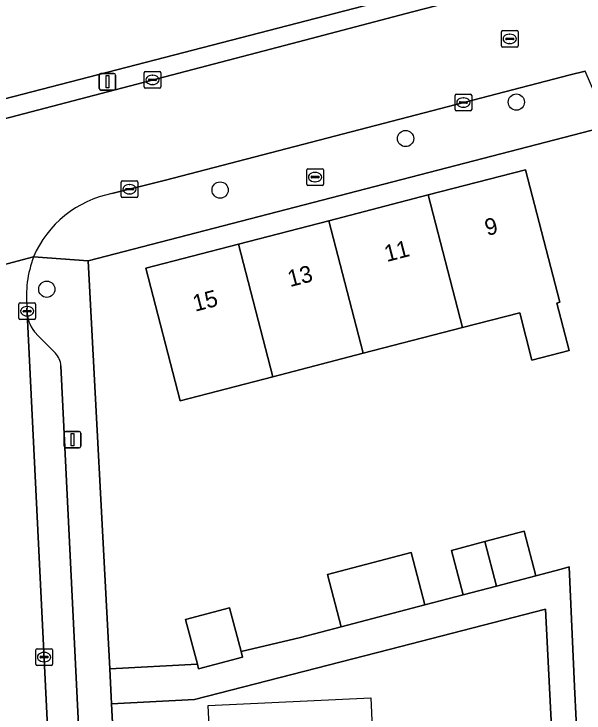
# Model space of a CAD drawing. Extents: x 158086 to 159499, y 382904 to 383981.
# Drawn here: x 158883.84 to 158918.1, y 383617.21 to 383659.22 of the extents above; entities that cross this region are included whole.
import ezdxf

# ---------------------------------------------------------------- set-up
doc = ezdxf.new("R2010")
doc.units = 0
for name, color, linetype in [('IMGEO_Boom', 7, 'Continuous'), ('IMGEO_Brandkraan', 7, 'Continuous'), ('IMGEO_Erf', 7, 'Continuous'), ('IMGEO_Groenvoorziening', 7, 'Continuous'), ('IMGEO_Kolk', 7, 'Continuous'), ('IMGEO_Lichtmast', 7, 'Continuous'), ('IMGEO_Pand', 7, 'Continuous'), ('IMGEO_Pand_nummerreeks', 7, 'Continuous'), ('IMGEO_Pand_vergunning_verleend', 7, 'Continuous'), ('IMGEO_Parkeervlak_open', 7, 'Continuous'), ('IMGEO_Rijbaan_lokaal_open', 7, 'Continuous'), ('IMGEO_Rioolput', 7, 'Continuous'), ('IMGEO_Voetpad_open', 7, 'Continuous')]:
    doc.layers.add(name, color=color, linetype=linetype)

msp = doc.modelspace()

# ---------------------------------------------------------------- linework, layer by layer
at = {"layer": 'IMGEO_Boom'}
for centre in [(158914.031, 383653.923), (158907.374, 383651.735), (158896.231, 383648.637), (158885.816, 383642.676)]:
    msp.add_circle(centre, 0.489, dxfattribs=at)
at = {"layer": 'IMGEO_Brandkraan'}
for p, q in [((158901.433, 383648.993), (158901.433, 383649.845)), ((158901.508, 383649.919), (158902.36, 383649.919)), ((158901.921, 383649.699), (158901.946, 383649.699)), ((158902.434, 383649.845), (158902.434, 383648.993)), ((158901.692, 383649.413), (158901.692, 383649.425)), ((158902.13, 383649.376), (158901.732, 383649.376)), ((158901.735, 383649.462), (158902.133, 383649.462)), ((158902.176, 383649.425), (158902.176, 383649.413)), ((158902.36, 383648.919), (158901.508, 383648.919)), ((158901.944, 383649.139), (158901.919, 383649.139))]:
    msp.add_line(p, q, dxfattribs=at)
for points in [[(158901.433, 383648.993), (158901.433, 383649.845)], [(158901.508, 383649.919), (158902.36, 383649.919)], [(158902.434, 383649.845), (158902.434, 383648.993)], [(158902.36, 383648.919), (158901.508, 383648.919)]]:
    msp.add_lwpolyline(points, dxfattribs=at)
for centre, radius, start, end in [((158901.51, 383649.843), 0.0765, 91.552, 178.448), ((158901.51, 383649.843), 0.0765, 91.552, 178.448), ((158902.358, 383649.843), 0.0765, 1.552, 88.448), ((158902.358, 383649.843), 0.0765, 1.552, 88.448), ((158901.732, 383649.422), 0.0403, 85.8775, 175.7526), ((158901.729, 383649.412), 0.0366, 178.938, 274.7102), ((158902.133, 383649.419), 0.043, 264.8664, 352.4533), ((158902.137, 383649.424), 0.0386, 1.7309, 96.639), ((158901.51, 383648.995), 0.0765, 181.552, 268.448), ((158901.51, 383648.995), 0.0765, 181.552, 268.448), ((158902.358, 383648.995), 0.0765, 271.552, 358.448), ((158902.358, 383648.995), 0.0765, 271.552, 358.448)]:
    msp.add_arc(centre, radius, start, end, dxfattribs=at)
for centre, major_axis, ratio, start_param, end_param in [((158901.92, 383649.419), (-0.387, 0.002), 0.722429, 4.712389, 7.853982), ((158901.945, 383649.419), (-0.39, 0.002), 0.717154, 1.570796, 4.712389)]:
    msp.add_ellipse(centre, major_axis=major_axis, ratio=ratio, start_param=start_param, end_param=end_param, dxfattribs=at)
at = {"layer": 'IMGEO_Erf'}
for points in [[(158919.597, 383652.499), (158888.293, 383644.38), (158889.594, 383619.86), (158894.861, 383620.14), (158894.145, 383622.826), (158896.784, 383623.529), (158897.485, 383620.897), (158901.063, 383621.745), (158903.503, 383622.386), (158902.685, 383625.542), (158907.706, 383626.862), (158908.535, 383623.708), (158910.839, 383624.313), (158910.137, 383626.981), (158912.136, 383627.506), (158914.508, 383628.13), (158915.21, 383625.461), (158916.717, 383625.857), (158917.196, 383625.983), (158917.53, 383618.796), (158917.719, 383614.717), (158918.129, 383604.971)], [(158918.917, 383568.544), (158918.767, 383571.374), (158918.651, 383573.563), (158918.507, 383576.275), (158918.372, 383576.339), (158918.087, 383582.395), (158917.94, 383585.152), (158917.831, 383587.214), (158917.682, 383590.008), (158917.565, 383592.207), (158917.43, 383594.736), (158917.171, 383596.818), (158917.02, 383599.653), (158916.913, 383601.671), (158916.768, 383604.38), (158916.659, 383606.44), (158916.51, 383609.242), (158915.79, 383623.446), (158906.386, 383621.029), (158894.698, 383618.025), (158889.705, 383617.76), (158891.907, 383576.278), (158891.977, 383574.95), (158893.141, 383553.024)]]:
    msp.add_lwpolyline(points, dxfattribs=at)
msp.add_lwpolyline([(158893.833, 383635.977), (158891.767, 383643.943), (158897.327, 383645.385), (158902.76, 383646.794), (158908.725, 383648.341), (158914.573, 383649.858), (158916.64, 383641.892), (158916.47, 383641.848), (158917.209, 383638.996), (158914.97, 383638.415), (158914.23, 383641.267), (158910.791, 383640.375), (158904.826, 383638.828), (158899.393, 383637.419)], close=True, dxfattribs=at)
at = {"layer": 'IMGEO_Groenvoorziening'}
msp.add_lwpolyline([(158907.662, 383660.442), (158906.924, 383667.328), (158886.113, 383661.902), (158874.654, 383658.915), (158875.415, 383656.013), (158876.379, 383652.334)], close=True, dxfattribs=at)
at = {"layer": 'IMGEO_Kolk'}
for p, q in [((158891.664, 383654.834), (158891.664, 383655.686)), ((158891.739, 383655.76), (158892.591, 383655.76)), ((158892.152, 383655.54), (158892.177, 383655.54)), ((158892.665, 383655.686), (158892.665, 383654.834)), ((158891.923, 383655.254), (158891.923, 383655.266)), ((158892.361, 383655.217), (158891.963, 383655.217)), ((158891.966, 383655.303), (158892.364, 383655.303)), ((158892.407, 383655.266), (158892.407, 383655.254)), ((158892.591, 383654.76), (158891.739, 383654.76)), ((158892.175, 383654.98), (158892.15, 383654.98)), ((158910.345, 383653.47), (158910.345, 383654.322)), ((158910.42, 383654.396), (158911.272, 383654.396)), ((158911.346, 383654.322), (158911.346, 383653.47)), ((158910.604, 383653.89), (158910.604, 383653.902)), ((158911.042, 383653.853), (158910.644, 383653.853)), ((158910.647, 383653.939), (158911.045, 383653.939)), ((158910.833, 383654.176), (158910.858, 383654.176)), ((158911.088, 383653.902), (158911.088, 383653.89)), ((158911.272, 383653.396), (158910.42, 383653.396)), ((158910.856, 383653.616), (158910.831, 383653.616)), ((158890.283, 383648.26), (158890.283, 383649.112)), ((158890.358, 383649.186), (158891.21, 383649.186)), ((158890.771, 383648.966), (158890.796, 383648.966)), ((158891.284, 383649.112), (158891.284, 383648.26)), ((158890.542, 383648.68), (158890.542, 383648.692)), ((158890.98, 383648.643), (158890.582, 383648.643)), ((158890.585, 383648.729), (158890.983, 383648.729)), ((158890.794, 383648.406), (158890.769, 383648.406)), ((158891.026, 383648.692), (158891.026, 383648.68)), ((158891.21, 383648.186), (158890.358, 383648.186)), ((158884.135, 383640.928), (158884.135, 383641.78)), ((158884.21, 383641.854), (158885.062, 383641.854)), ((158884.623, 383641.634), (158884.648, 383641.634)), ((158885.136, 383641.78), (158885.136, 383640.928)), ((158884.394, 383641.348), (158884.394, 383641.36)), ((158884.832, 383641.311), (158884.434, 383641.311)), ((158884.437, 383641.397), (158884.835, 383641.397)), ((158884.878, 383641.36), (158884.878, 383641.348)), ((158885.062, 383640.854), (158884.21, 383640.854)), ((158884.646, 383641.074), (158884.621, 383641.074)), ((158885.227, 383621.071), (158886.079, 383621.071)), ((158885.152, 383620.145), (158885.152, 383620.997)), ((158885.64, 383620.851), (158885.665, 383620.851)), ((158886.153, 383620.997), (158886.153, 383620.145)), ((158885.411, 383620.565), (158885.411, 383620.577)), ((158885.849, 383620.528), (158885.451, 383620.528)), ((158885.454, 383620.614), (158885.852, 383620.614)), ((158885.663, 383620.291), (158885.638, 383620.291)), ((158885.895, 383620.577), (158885.895, 383620.565)), ((158886.079, 383620.071), (158885.227, 383620.071))]:
    msp.add_line(p, q, dxfattribs=at)
for points in [[(158891.664, 383654.834), (158891.664, 383655.686)], [(158891.739, 383655.76), (158892.591, 383655.76)], [(158892.665, 383655.686), (158892.665, 383654.834)], [(158892.591, 383654.76), (158891.739, 383654.76)], [(158910.345, 383653.47), (158910.345, 383654.322)], [(158910.42, 383654.396), (158911.272, 383654.396)], [(158911.346, 383654.322), (158911.346, 383653.47)], [(158911.272, 383653.396), (158910.42, 383653.396)], [(158890.283, 383648.26), (158890.283, 383649.112)], [(158890.358, 383649.186), (158891.21, 383649.186)], [(158891.284, 383649.112), (158891.284, 383648.26)], [(158891.21, 383648.186), (158890.358, 383648.186)], [(158884.135, 383640.928), (158884.135, 383641.78)], [(158884.21, 383641.854), (158885.062, 383641.854)], [(158885.136, 383641.78), (158885.136, 383640.928)], [(158885.062, 383640.854), (158884.21, 383640.854)], [(158885.227, 383621.071), (158886.079, 383621.071)], [(158885.152, 383620.145), (158885.152, 383620.997)], [(158886.153, 383620.997), (158886.153, 383620.145)], [(158886.079, 383620.071), (158885.227, 383620.071)]]:
    msp.add_lwpolyline(points, dxfattribs=at)
for centre, radius, start, end in [((158891.741, 383655.684), 0.0765, 91.552, 178.448), ((158891.741, 383655.684), 0.0765, 91.552, 178.448), ((158892.589, 383655.684), 0.0765, 1.552, 88.448), ((158892.589, 383655.684), 0.0765, 1.552, 88.448), ((158891.963, 383655.263), 0.0403, 85.8775, 175.7526), ((158891.96, 383655.253), 0.0366, 178.938, 274.7102), ((158892.364, 383655.26), 0.043, 264.8664, 352.4533), ((158892.368, 383655.265), 0.0386, 1.7309, 96.639), ((158891.741, 383654.836), 0.0765, 181.552, 268.448), ((158891.741, 383654.836), 0.0765, 181.552, 268.448), ((158892.589, 383654.836), 0.0765, 271.552, 358.448), ((158892.589, 383654.836), 0.0765, 271.552, 358.448), ((158910.422, 383654.32), 0.0765, 91.552, 178.448), ((158910.422, 383654.32), 0.0765, 91.552, 178.448), ((158911.27, 383654.32), 0.0765, 1.552, 88.448), ((158911.27, 383654.32), 0.0765, 1.552, 88.448), ((158910.644, 383653.899), 0.0403, 85.8775, 175.7526), ((158910.641, 383653.889), 0.0366, 178.938, 274.7102), ((158911.045, 383653.896), 0.043, 264.8664, 352.4533), ((158911.049, 383653.901), 0.0386, 1.7309, 96.639), ((158910.422, 383653.472), 0.0765, 181.552, 268.448), ((158910.422, 383653.472), 0.0765, 181.552, 268.448), ((158911.27, 383653.472), 0.0765, 271.552, 358.448), ((158911.27, 383653.472), 0.0765, 271.552, 358.448), ((158890.36, 383649.11), 0.0765, 91.552, 178.448), ((158890.36, 383649.11), 0.0765, 91.552, 178.448), ((158891.208, 383649.11), 0.0765, 1.552, 88.448), ((158891.208, 383649.11), 0.0765, 1.552, 88.448), ((158890.582, 383648.689), 0.0403, 85.8775, 175.7526), ((158890.579, 383648.679), 0.0366, 178.938, 274.7102), ((158890.983, 383648.686), 0.043, 264.8664, 352.4533), ((158890.987, 383648.691), 0.0386, 1.7309, 96.639), ((158890.36, 383648.262), 0.0765, 181.552, 268.448), ((158890.36, 383648.262), 0.0765, 181.552, 268.448), ((158891.208, 383648.262), 0.0765, 271.552, 358.448), ((158891.208, 383648.262), 0.0765, 271.552, 358.448), ((158884.212, 383641.778), 0.0765, 91.552, 178.448), ((158884.212, 383641.778), 0.0765, 91.552, 178.448), ((158885.06, 383641.778), 0.0765, 1.552, 88.448), ((158885.06, 383641.778), 0.0765, 1.552, 88.448), ((158884.434, 383641.357), 0.0403, 85.8775, 175.7526), ((158884.431, 383641.347), 0.0366, 178.938, 274.7102), ((158884.835, 383641.354), 0.043, 264.8664, 352.4533), ((158884.839, 383641.359), 0.0386, 1.7309, 96.639), ((158884.212, 383640.93), 0.0765, 181.552, 268.448), ((158884.212, 383640.93), 0.0765, 181.552, 268.448), ((158885.06, 383640.93), 0.0765, 271.552, 358.448), ((158885.06, 383640.93), 0.0765, 271.552, 358.448), ((158885.229, 383620.995), 0.0765, 91.552, 178.448), ((158885.229, 383620.995), 0.0765, 91.552, 178.448), ((158886.077, 383620.995), 0.0765, 1.552, 88.448), ((158886.077, 383620.995), 0.0765, 1.552, 88.448), ((158885.451, 383620.574), 0.0403, 85.8775, 175.7526), ((158885.448, 383620.564), 0.0366, 178.938, 274.7102), ((158885.852, 383620.571), 0.043, 264.8664, 352.4533), ((158885.856, 383620.576), 0.0386, 1.7309, 96.639), ((158885.229, 383620.147), 0.0765, 181.552, 268.448), ((158885.229, 383620.147), 0.0765, 181.552, 268.448), ((158886.077, 383620.147), 0.0765, 271.552, 358.448), ((158886.077, 383620.147), 0.0765, 271.552, 358.448)]:
    msp.add_arc(centre, radius, start, end, dxfattribs=at)
for centre, major_axis, ratio, start_param, end_param in [((158892.151, 383655.26), (-0.387, 0.002), 0.722429, 4.712389, 7.853982), ((158892.176, 383655.26), (-0.39, 0.002), 0.717154, 1.570796, 4.712389), ((158910.832, 383653.896), (-0.387, 0.002), 0.722429, 4.712389, 7.853982), ((158910.857, 383653.896), (-0.39, 0.002), 0.717154, 1.570796, 4.712389), ((158890.77, 383648.686), (-0.387, 0.002), 0.722429, 4.712389, 7.853982), ((158890.795, 383648.686), (-0.39, 0.002), 0.717154, 1.570796, 4.712389), ((158884.622, 383641.354), (-0.387, 0.002), 0.722429, 4.712389, 7.853982), ((158884.647, 383641.354), (-0.39, 0.002), 0.717154, 1.570796, 4.712389), ((158885.639, 383620.571), (-0.387, 0.002), 0.722429, 4.712389, 7.853982), ((158885.664, 383620.571), (-0.39, 0.002), 0.717154, 1.570796, 4.712389)]:
    msp.add_ellipse(centre, major_axis=major_axis, ratio=ratio, start_param=start_param, end_param=end_param, dxfattribs=at)
at = {"layer": 'IMGEO_Lichtmast'}
for p, q in [((158888.963, 383654.747), (158888.963, 383655.547)), ((158888.963, 383655.547), (158888.963, 383654.747)), ((158889.063, 383655.647), (158889.853, 383655.647)), ((158889.853, 383655.647), (158889.063, 383655.647)), ((158889.953, 383655.547), (158889.953, 383654.747)), ((158889.953, 383654.747), (158889.953, 383655.547)), ((158889.853, 383654.647), (158889.063, 383654.647)), ((158889.063, 383654.647), (158889.853, 383654.647)), ((158886.968, 383634.136), (158887.758, 383634.136)), ((158887.758, 383634.136), (158886.968, 383634.136)), ((158886.868, 383633.236), (158886.868, 383634.036)), ((158886.868, 383634.036), (158886.868, 383633.236)), ((158887.858, 383634.036), (158887.858, 383633.236)), ((158887.858, 383633.236), (158887.858, 383634.036)), ((158887.758, 383633.136), (158886.968, 383633.136)), ((158886.968, 383633.136), (158887.758, 383633.136))]:
    msp.add_line(p, q, dxfattribs=at)
for points in [[(158889.383, 383655.522), (158889.533, 383655.522), (158889.533, 383654.772), (158889.383, 383654.772), (158889.383, 383655.522)], [(158887.288, 383634.011), (158887.438, 383634.011), (158887.438, 383633.261), (158887.288, 383633.261), (158887.288, 383634.011)]]:
    msp.add_lwpolyline(points, dxfattribs=at)
for centre, start, end in [((158889.063, 383655.547), 90, 180), ((158889.063, 383655.547), 90, 180), ((158889.853, 383655.547), 0, 90), ((158889.853, 383655.547), 360, 90), ((158889.063, 383654.747), 180, 270), ((158889.063, 383654.747), 180, 270), ((158889.853, 383654.747), 270, 0), ((158889.853, 383654.747), 270, 0), ((158886.968, 383634.036), 90, 180), ((158886.968, 383634.036), 90, 180), ((158887.758, 383634.036), 0, 90), ((158887.758, 383634.036), 360, 90), ((158886.968, 383633.236), 180, 270), ((158886.968, 383633.236), 180, 270), ((158887.758, 383633.236), 270, 0), ((158887.758, 383633.236), 270, 0)]:
    msp.add_arc(centre, 0.1, start, end, dxfattribs=at)
at = {"layer": 'IMGEO_Pand'}
for points in [[(158908.725, 383648.341), (158910.791, 383640.375), (158914.23, 383641.267), (158914.97, 383638.415), (158917.209, 383638.996), (158916.47, 383641.848), (158916.64, 383641.892), (158914.573, 383649.858)], [(158904.826, 383638.828), (158910.791, 383640.375), (158908.725, 383648.341), (158902.76, 383646.794)], [(158897.327, 383645.385), (158899.393, 383637.419), (158904.826, 383638.828), (158902.76, 383646.794)], [(158897.327, 383645.385), (158891.767, 383643.943), (158893.833, 383635.977), (158899.393, 383637.419)], [(158912.136, 383627.506), (158912.838, 383624.838), (158915.21, 383625.461), (158914.508, 383628.13)], [(158912.136, 383627.506), (158910.137, 383626.981), (158910.839, 383624.313), (158912.838, 383624.838)], [(158903.503, 383622.386), (158908.535, 383623.708), (158907.706, 383626.862), (158902.685, 383625.542)], [(158894.861, 383620.14), (158894.935, 383619.862), (158897.573, 383620.565), (158897.485, 383620.897), (158896.784, 383623.529), (158894.145, 383622.826)]]:
    msp.add_lwpolyline(points, close=True, dxfattribs=at)
at = {"layer": 'IMGEO_Pand_vergunning_verleend'}
msp.add_lwpolyline([(158895.519, 383617.658), (158905.277, 383618.125), (158905.451, 383614.484), (158895.693, 383614.017)], close=True, dxfattribs=at)
at = {"layer": 'IMGEO_Parkeervlak_open'}
for points in [[(158884.64, 383641.23), (158886.077, 383611.892), (158887.721, 383582.049), (158887.969, 383582.539), (158889.163, 383583.836)], [(158886.332, 383638.831), (158885.188, 383639.986)], [(158889.426, 383584.568), (158887.941, 383611.988), (158886.663, 383638.078)]]:
    msp.add_lwpolyline(points, dxfattribs=at)
for centre, radius, start, end in [((158886.684, 383641.388), 2.05, 184.4114, 223.137), ((158885.512, 383638.021), 1.152, 2.817, 44.6412)]:
    msp.add_arc(centre, radius, start, end, dxfattribs=at)
at = {"layer": 'IMGEO_Rijbaan_lokaal_open'}
for points in [[(158910.52, 383660.055), (158907.784, 383659.341), (158900.934, 383657.554), (158872.155, 383650.02), (158841.715, 383642.105), (158834.845, 383640.374), (158827.331, 383638.424), (158826.845, 383638.296), (158828.388, 383632.438), (158836.512, 383634.639), (158842.248, 383635.951), (158864.084, 383641.688), (158872.027, 383643.739)], [(158889.728, 383648.421), (158892.953, 383649.232), (158913.338, 383654.547), (158917.27, 383655.552), (158918.156, 383655.778)], [(158885.014, 383644.62), (158877.922, 383642.744)], [(158877.922, 383642.744), (158885.014, 383644.62)], [(158880.127, 383638.56), (158880.14, 383638.165), (158880.994, 383623.124), (158881.418, 383615.365), (158881.665, 383610.857), (158881.675, 383610.667), (158883.006, 383585.34), (158883.126, 383581.802), (158887.721, 383582.049), (158886.077, 383611.892), (158884.64, 383641.23), (158884.625, 383641.543)]]:
    msp.add_lwpolyline(points, dxfattribs=at)
for centre, radius, start, end in [((158890.953, 383642.078), 6.46, 100.9313, 156.8287), ((158891.474, 383642.24), 6.884, 159.7765, 185.8131)]:
    msp.add_arc(centre, radius, start, end, dxfattribs=at)
at = {"layer": 'IMGEO_Rioolput'}
for p, q in [((158913.132, 383657.295), (158913.132, 383658.147)), ((158913.207, 383658.221), (158914.059, 383658.221)), ((158914.133, 383658.147), (158914.133, 383657.295)), ((158913.391, 383657.715), (158913.391, 383657.727)), ((158913.829, 383657.678), (158913.431, 383657.678)), ((158913.434, 383657.764), (158913.832, 383657.764)), ((158913.62, 383658.001), (158913.645, 383658.001)), ((158913.875, 383657.727), (158913.875, 383657.715)), ((158914.059, 383657.221), (158913.207, 383657.221)), ((158913.643, 383657.441), (158913.618, 383657.441))]:
    msp.add_line(p, q, dxfattribs=at)
for points in [[(158913.132, 383657.295), (158913.132, 383658.147)], [(158913.207, 383658.221), (158914.059, 383658.221)], [(158914.133, 383658.147), (158914.133, 383657.295)], [(158914.059, 383657.221), (158913.207, 383657.221)]]:
    msp.add_lwpolyline(points, dxfattribs=at)
for centre, radius, start, end in [((158913.209, 383658.145), 0.0765, 91.552, 178.448), ((158913.209, 383658.145), 0.0765, 91.552, 178.448), ((158914.057, 383658.145), 0.0765, 1.552, 88.448), ((158914.057, 383658.145), 0.0765, 1.552, 88.448), ((158913.431, 383657.724), 0.0403, 85.8775, 175.7526), ((158913.428, 383657.714), 0.0366, 178.938, 274.7102), ((158913.832, 383657.721), 0.043, 264.8664, 352.4533), ((158913.836, 383657.726), 0.0386, 1.7309, 96.639), ((158913.209, 383657.297), 0.0765, 181.552, 268.448), ((158913.209, 383657.297), 0.0765, 181.552, 268.448), ((158914.057, 383657.297), 0.0765, 271.552, 358.448), ((158914.057, 383657.297), 0.0765, 271.552, 358.448)]:
    msp.add_arc(centre, radius, start, end, dxfattribs=at)
for centre, major_axis, ratio, start_param, end_param in [((158913.619, 383657.721), (-0.387, 0.002), 0.722429, 4.712389, 7.853982), ((158913.644, 383657.721), (-0.39, 0.002), 0.717154, 1.570796, 4.712389)]:
    msp.add_ellipse(centre, major_axis=major_axis, ratio=ratio, start_param=start_param, end_param=end_param, dxfattribs=at)
at = {"layer": 'IMGEO_Voetpad_open'}
msp.add_lwpolyline([(158907.662, 383660.442), (158876.379, 383652.334), (158875.415, 383656.013), (158874.654, 383658.915), (158886.113, 383661.902), (158906.924, 383667.328)], close=True, dxfattribs=at)
for points in [[(158825.797, 383638.055), (158826.845, 383638.296), (158827.331, 383638.424), (158834.845, 383640.374), (158841.715, 383642.105), (158872.155, 383650.02), (158900.934, 383657.554), (158907.784, 383659.341), (158910.52, 383660.055)], [(158919.597, 383652.499), (158918.156, 383655.778), (158917.27, 383655.552), (158913.338, 383654.547), (158892.953, 383649.232), (158889.728, 383648.421)], [(158885.014, 383644.62), (158888.293, 383644.38), (158919.597, 383652.499)], [(158901.056, 383400.874), (158900.97, 383402.538), (158898.201, 383456.346), (158898.118, 383457.958), (158896.02, 383498.745), (158895.992, 383499.286), (158895.955, 383500), (158895.951, 383500.075), (158895.929, 383500.485), (158893.243, 383551.098), (158893.141, 383553.024), (158891.977, 383574.95), (158891.907, 383576.278), (158889.705, 383617.76), (158889.594, 383619.86), (158888.293, 383644.38), (158885.014, 383644.62)], [(158884.625, 383641.543), (158884.64, 383641.23)], [(158885.188, 383639.986), (158886.332, 383638.831)], [(158886.663, 383638.078), (158887.941, 383611.988), (158889.426, 383584.568)], [(158917.719, 383614.717), (158917.53, 383618.796), (158917.196, 383625.983), (158916.717, 383625.857), (158915.21, 383625.461), (158912.838, 383624.838), (158910.839, 383624.313), (158908.535, 383623.708), (158903.503, 383622.386), (158901.063, 383621.745), (158897.485, 383620.897), (158897.573, 383620.565), (158894.935, 383619.862), (158894.861, 383620.14), (158889.594, 383619.86), (158889.705, 383617.76), (158894.698, 383618.025), (158906.386, 383621.029), (158915.79, 383623.446), (158916.51, 383609.242)]]:
    msp.add_lwpolyline(points, dxfattribs=at)
for centre, radius, start, end in [((158890.953, 383642.078), 6.46, 100.9313, 156.8287), ((158891.474, 383642.24), 6.884, 159.7765, 185.8131), ((158886.684, 383641.388), 2.05, 184.4114, 223.137), ((158885.512, 383638.021), 1.152, 2.817, 44.6412)]:
    msp.add_arc(centre, radius, start, end, dxfattribs=at)

# ---------------------------------------------------------------- texts
at = {"layer": 'IMGEO_Pand_nummerreeks'}
for s, rotation, p in [('9', 14.5417, (158912.279, 383645.875)), ('11', 14.5399, (158906.243, 383644.309)), ('13', 14.5399, (158900.431, 383642.802)), ('15', 14.5399, (158894.73, 383641.323))]:
    msp.add_text(s, height=1, rotation=rotation, dxfattribs=at).set_placement(p)

doc.saveas('drawing.dxf')
